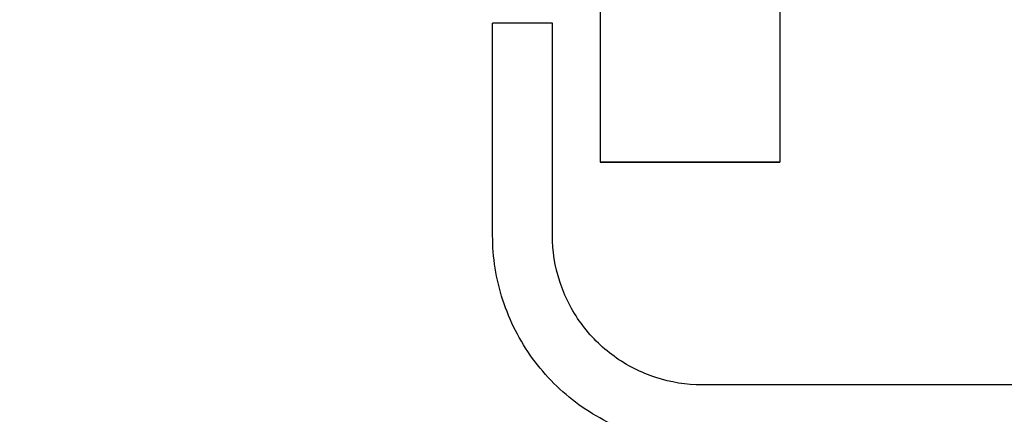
# Model space of a CAD drawing. Header units: inches. Extents: x 24 to 1128, y -94 to 748.
# Tile 456 of 546: x 429.41 to 435.58, y 507.81 to 510.29. Entities that reach past the tile are written whole.
import ezdxf

# ---------------------------------------------------------------- set-up
doc = ezdxf.new("R2010")
doc.units = ezdxf.units.IN
doc.header["$LTSCALE"] = 32
doc.header["$MEASUREMENT"] = 0
doc.layers.add('Dimension (ANSI)', color=7, linetype='Continuous', lineweight=25)
doc.layers.add('Visible (ANSI)', color=7, linetype='Continuous', lineweight=30)
doc.styles.add('Note Text (ANSI)', font='tahoma.ttf')
doc.dimstyles.new('Architectural (ANSI)', dxfattribs={"dimscale": 32, "dimtxt": 0.125, "dimasz": 0.098425, "dimexe": 0.125, "dimexo": 0.0625, "dimgap": 0.031496, "dimtad": 0, "dimtih": 1, "dimtoh": 1, "dimdec": 4, "dimrnd": 1e-08, "dimzin": 3, "dimdsep": 46, "dimlunit": 4, "dimtxsty": 'Note Text (ANSI)', "dimcen": 0.09, "dimdle": 0.393701, "dimclrd": 256, "dimclre": 256, "dimclrt": 256, "dimadec": 0, "dimazin": 3, "dimtfac": 0.96, "dimtofl": 0, "dimtmove": 0, "dimatfit": 3, "dimfxl": 1, "dimfrac": 2, "dimtolj": 1, "dimtzin": 12, "dimlwd": -1, "dimlwe": -1, "dimarcsym": 0})

# ---------------------------------------------------------------- blocks, each defined once
blk = doc.blocks.new('*D22')
at = {"layer": 'Defpoints', "color": 0, "transparency": 16777216}
for p in [(450.0118, 697.6204), (363.3887, 480.0589), (493.9153, 480.0589)]:
    blk.add_point(p, dxfattribs=at)
at = {"layer": 'Dimension (ANSI)', "transparency": 16777216}
for p, q in [((448.0118, 697.6204), (359.3887, 697.6204)), ((363.3887, 694.4708), (363.3887, 595.3727)), ((363.3887, 483.2085), (363.3887, 588.3066)), ((491.9153, 480.0589), (359.3887, 480.0589))]:
    blk.add_line(p, q, dxfattribs=at)
for points in [[(362.8638, 694.4708), (363.9136, 694.4708), (363.3887, 697.6204)], [(362.8638, 483.2085), (363.9136, 483.2085), (363.3887, 480.0589)]]:
    blk.add_solid(points, dxfattribs=at)
at = {"layer": 'Dimension (ANSI)', "transparency": 16777216, "insert": (350.2403, 594.3648), "char_height": 4, "attachment_point": 1, "style": 'Note Text (ANSI)'}
blk.add_mtext('\\A1;18\'-1 9/16"', dxfattribs=at)

msp = doc.modelspace()

# ---------------------------------------------------------------- linework, layer by layer
at = {"layer": 'Visible (ANSI)'}
for p, q in [((434.17188, 510.98955), (434.17188, 509.39455)), ((433.04588, 510.94655), (433.04588, 509.39455)), ((432.37138, 508.93462), (432.37138, 510.26639)), ((432.74638, 508.93462), (432.74638, 510.26639)), ((433.10888, 509.39456), (433.10888, 509.39454)), ((434.10888, 509.39456), (433.10888, 509.39456)), ((433.10888, 509.39454), (434.10888, 509.39454)), ((434.10888, 509.39454), (434.10888, 509.39456)), ((436.43911, 507.99712), (433.68388, 507.99712))]:
    msp.add_line(p, q, dxfattribs=at)
msp.add_ellipse((432.55888, 510.26639), major_axis=(0.1875, 0), ratio=0.0002434, start_param=0.0000001, end_param=3.1415928, dxfattribs=at)
msp.add_ellipse((433.60888, 509.39455), major_axis=(-0.563, 0), ratio=0.0002434, dxfattribs=at)
for points in [[(433.68388, 507.62212), (433.54643, 507.62212), (433.40901, 507.64389), (433.14758, 507.72883), (433.02361, 507.792), (432.80122, 507.95358), (432.70284, 508.05196), (432.54126, 508.27435), (432.47809, 508.39832), (432.39315, 508.65975), (432.37138, 508.79717), (432.37138, 508.93462)], [(433.68388, 507.99712), (433.5857, 507.99712), (433.48755, 508.01267), (433.30081, 508.07334), (433.21226, 508.11846), (433.05341, 508.23387), (432.98313, 508.30415), (432.86772, 508.463), (432.8226, 508.55155), (432.76193, 508.73829), (432.74638, 508.83644), (432.74638, 508.93462)]]:
    msp.add_open_spline(points, degree=3, knots=[1.5707963, 1.5707963, 1.5707963, 1.5707963, 1.8849556, 1.8849556, 2.1991149, 2.1991149, 2.5132741, 2.5132741, 2.8274334, 2.8274334, 3.1415927, 3.1415927, 3.1415927, 3.1415927], dxfattribs=at)

# ---------------------------------------------------------------- dimensions: what is measured, and where the dimension line sits
at = {"layer": 'Dimension (ANSI)'}
dim = msp.add_linear_dim(base=(363.38871, 480.05891), p1=(450.01179, 697.62041), p2=(493.91529, 480.05891), angle=270, dimstyle='Architectural (ANSI)', override={"dimgap": 0.031496, "dimdec": 4, "dimlfac": 1, "dimtol": 0, "dimlim": 0, "dimtp": 0, "dimtm": 0, "dimtdec": 2, "dimatfit": 1}, dxfattribs=at)
dim.commit()
dim.dimension.update_dxf_attribs({"geometry": '*D22', "text_midpoint": (363.38871, 591.83966), "dimtype": 160})

doc.saveas('drawing.dxf')
